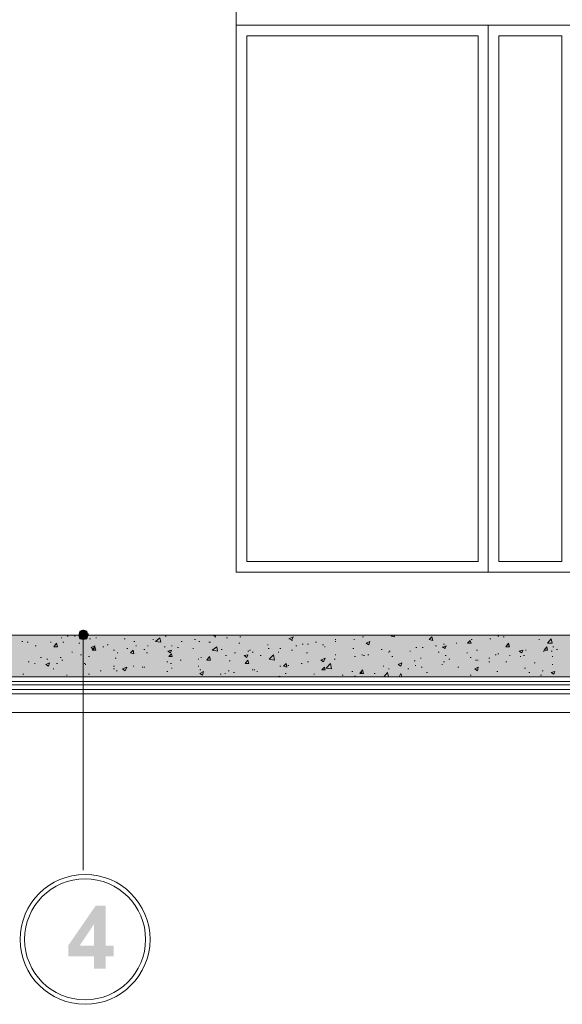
# Model space of a CAD drawing. Header units: millimetres. Extents: x -14047 to 49934, y -21523 to 14989.
# Tile 400 of 580: x 20601 to 20859, y 12309 to 12777. Entities that reach past the tile are written whole.
import ezdxf

# ---------------------------------------------------------------- set-up
doc = ezdxf.new("R2010")
doc.units = ezdxf.units.MM
doc.layers.add('C00-00-00', color=7, linetype='Continuous')
for name, color, linetype, true_color in [('C76-76-76', 7, 'Continuous', 0x767676), ('C98-98-98', 7, 'Continuous', 0x989898), ('C9C-9C-9C', 7, 'Continuous', 0x9c9c9c)]:
    doc.layers.add(name, color=color, linetype=linetype, true_color=true_color)

msp = doc.modelspace()

# ---------------------------------------------------------------- hatches: boundary and pattern name
at = {"layer": 'C00-00-00'}
h = msp.add_hatch(color=256, dxfattribs=at)
h.dxf.hatch_style = 2
h.paths.add_polyline_path([(20629.358, 12484.971), (20634.014, 12484.547), (20628.934, 12484.547)])
h = msp.add_hatch(color=256, dxfattribs=at)
h.dxf.hatch_style = 2
h.paths.add_polyline_path([(20628.934, 12484.547), (20634.014, 12484.547), (20629.358, 12484.547)])
h = msp.add_hatch(color=256, dxfattribs=at)
h.dxf.hatch_style = 2
h.paths.add_polyline_path([(20629.781, 12486.241), (20633.591, 12485.817), (20629.358, 12485.817)])
h = msp.add_hatch(color=256, dxfattribs=at)
h.dxf.hatch_style = 2
h.paths.add_polyline_path([(20629.358, 12485.817), (20633.591, 12485.394), (20629.358, 12485.394)])
h = msp.add_hatch(color=256, dxfattribs=at)
h.dxf.hatch_style = 2
h.paths.add_polyline_path([(20629.358, 12485.817), (20633.591, 12485.817), (20633.591, 12485.394)])
h = msp.add_hatch(color=256, dxfattribs=at)
h.dxf.hatch_style = 2
h.paths.add_polyline_path([(20629.358, 12485.394), (20634.014, 12484.971), (20629.358, 12484.971)])
h = msp.add_hatch(color=256, dxfattribs=at)
h.dxf.hatch_style = 2
h.paths.add_polyline_path([(20629.358, 12485.394), (20634.014, 12485.394), (20634.014, 12484.971)])
h = msp.add_hatch(color=256, dxfattribs=at)
h.dxf.hatch_style = 2
h.paths.add_polyline_path([(20629.358, 12484.971), (20634.014, 12484.971), (20634.014, 12484.547)])
h = msp.add_hatch(color=256, dxfattribs=at)
h.dxf.hatch_style = 2
h.paths.add_polyline_path([(20629.358, 12484.547), (20634.014, 12484.124), (20629.358, 12484.124)])
h = msp.add_hatch(color=256, dxfattribs=at)
h.dxf.hatch_style = 2
h.paths.add_polyline_path([(20629.358, 12484.547), (20634.014, 12484.547), (20634.014, 12484.124)])
h = msp.add_hatch(color=256, dxfattribs=at)
h.dxf.hatch_style = 2
h.paths.add_polyline_path([(20630.204, 12486.664), (20633.168, 12486.664), (20629.781, 12486.664)])
h = msp.add_hatch(color=256, dxfattribs=at)
h.dxf.hatch_style = 2
h.paths.add_polyline_path([(20629.781, 12486.664), (20633.168, 12486.241), (20629.781, 12486.241)])
h = msp.add_hatch(color=256, dxfattribs=at)
h.dxf.hatch_style = 2
h.paths.add_polyline_path([(20629.781, 12486.664), (20633.168, 12486.664), (20633.168, 12486.241)])
h = msp.add_hatch(color=256, dxfattribs=at)
h.dxf.hatch_style = 2
h.paths.add_polyline_path([(20629.781, 12486.241), (20633.591, 12486.241), (20633.591, 12485.817)])
h = msp.add_hatch(color=256, dxfattribs=at)
h.dxf.hatch_style = 2
h.paths.add_polyline_path([(20630.628, 12487.087), (20632.744, 12486.664), (20630.204, 12486.664)])
h = msp.add_hatch(color=256, dxfattribs=at)
h.dxf.hatch_style = 2
h.paths.add_polyline_path([(20631.051, 12487.087), (20632.321, 12487.087), (20630.628, 12487.087)])
h = msp.add_hatch(color=256, dxfattribs=at)
h.dxf.hatch_style = 2
h.paths.add_polyline_path([(20630.628, 12487.087), (20632.321, 12487.087), (20632.744, 12486.664)])
h = msp.add_hatch(color=256, dxfattribs=at)
h.dxf.hatch_style = 2
h.paths.add_polyline_path([(20631.474, 12487.087), (20631.898, 12487.087), (20631.051, 12487.087)])
h = msp.add_hatch(color=256, dxfattribs=at)
h.dxf.hatch_style = 2
h.paths.add_polyline_path([(20629.358, 12484.124), (20634.014, 12484.124), (20633.591, 12484.124)])
h = msp.add_hatch(color=256, dxfattribs=at)
h.dxf.hatch_style = 2
h.paths.add_polyline_path([(20629.358, 12484.124), (20633.591, 12483.701), (20629.358, 12483.701)])
h = msp.add_hatch(color=256, dxfattribs=at)
h.dxf.hatch_style = 2
h.paths.add_polyline_path([(20629.358, 12484.124), (20633.591, 12484.124), (20633.591, 12483.701)])
h = msp.add_hatch(color=256, dxfattribs=at)
h.dxf.hatch_style = 2
h.paths.add_polyline_path([(20629.358, 12483.701), (20633.591, 12483.277), (20629.358, 12483.277)])
h = msp.add_hatch(color=256, dxfattribs=at)
h.dxf.hatch_style = 2
h.paths.add_polyline_path([(20629.358, 12483.701), (20633.591, 12483.701), (20633.591, 12483.277)])
h = msp.add_hatch(color=256, dxfattribs=at)
h.dxf.hatch_style = 2
h.paths.add_polyline_path([(20629.358, 12483.277), (20633.591, 12483.277), (20629.781, 12483.277)])
h = msp.add_hatch(color=256, dxfattribs=at)
h.dxf.hatch_style = 2
h.paths.add_polyline_path([(20629.781, 12483.277), (20633.591, 12483.277), (20633.168, 12483.277)])
h = msp.add_hatch(color=256, dxfattribs=at)
h.dxf.hatch_style = 2
h.paths.add_polyline_path([(20629.781, 12483.277), (20633.168, 12482.854), (20629.781, 12482.854)])
h = msp.add_hatch(color=256, dxfattribs=at)
h.dxf.hatch_style = 2
h.paths.add_polyline_path([(20629.781, 12483.277), (20633.168, 12483.277), (20633.168, 12482.854)])
h = msp.add_hatch(color=256, dxfattribs=at)
h.dxf.hatch_style = 2
h.paths.add_polyline_path([(20629.781, 12482.854), (20632.744, 12482.854), (20630.204, 12482.854)])
h = msp.add_hatch(color=256, dxfattribs=at)
h.dxf.hatch_style = 2
h.paths.add_polyline_path([(20629.781, 12482.854), (20633.168, 12482.854), (20632.744, 12482.854)])
h = msp.add_hatch(color=256, dxfattribs=at)
h.dxf.hatch_style = 2
h.paths.add_polyline_path([(20630.204, 12482.854), (20632.321, 12482.431), (20630.628, 12482.431)])
h = msp.add_hatch(color=256, dxfattribs=at)
h.dxf.hatch_style = 2
h.paths.add_polyline_path([(20630.204, 12482.854), (20632.744, 12482.854), (20632.321, 12482.431)])
h = msp.add_hatch(color=256, dxfattribs=at)
h.dxf.hatch_style = 2
h.paths.add_polyline_path([(20630.628, 12482.431), (20631.898, 12482.431), (20631.051, 12482.431)])
h = msp.add_hatch(color=256, dxfattribs=at)
h.dxf.hatch_style = 2
h.paths.add_polyline_path([(20630.628, 12482.431), (20632.321, 12482.431), (20631.898, 12482.431)])
h = msp.add_hatch(color=256, dxfattribs=at)
h.dxf.hatch_style = 2
h.paths.add_polyline_path([(20631.051, 12482.431), (20631.898, 12482.431), (20631.474, 12482.431)])
h = msp.add_hatch(color=256, dxfattribs=at)
h.dxf.hatch_style = 2
h.paths.add_polyline_path([(20642.058, 12355.854), (20637.401, 12355.854), (20624.278, 12336.804), (20624.278, 12331.724), (20636.554, 12331.724), (20636.554, 12325.797), (20642.058, 12325.797), (20642.058, 12331.724), (20645.868, 12331.724), (20645.868, 12336.804), (20629.781, 12336.804), (20636.554, 12346.964)])
h = msp.add_hatch(color=256, dxfattribs=at)
h.dxf.hatch_style = 2
h.paths.add_polyline_path([(20642.058, 12355.854), (20636.554, 12346.964), (20636.554, 12336.804), (20629.781, 12336.804), (20642.058, 12336.804)])
at = {"layer": 'C9C-9C-9C'}
h = msp.add_hatch(color=256, dxfattribs=at)
h.dxf.hatch_style = 2
h.paths.add_polyline_path([(20584.484, 12484.547), (22216.434, 12464.651), (20584.484, 12464.651)])
h = msp.add_hatch(color=256, dxfattribs=at)
h.dxf.hatch_style = 2
h.paths.add_polyline_path([(20584.484, 12484.547), (22216.434, 12484.547), (22216.434, 12464.651)])

# ---------------------------------------------------------------- linework, layer by layer
at = {"layer": 'C00-00-00', "lineweight": 0}
for points in [[(21104.338, 12830.834), (21104.338, 12774.954), (20704.288, 12774.954), (20704.288, 12860.891), (21104.338, 12860.891)], [(20704.288, 12774.954), (20704.288, 12514.604), (20824.091, 12514.604), (20824.091, 12774.954)], [(20824.091, 12774.954), (20824.091, 12514.604), (20864.308, 12514.604), (20864.308, 12774.954)], [(20709.368, 12769.874), (20709.368, 12519.684), (20819.434, 12519.684), (20819.434, 12769.874)], [(20829.171, 12769.874), (20829.171, 12519.684), (20859.228, 12519.684), (20859.228, 12769.874)], [(20584.484, 12484.547), (20584.484, 12464.651), (22216.434, 12464.651), (22216.434, 12484.547)], [(20633.591, 12484.547), (20633.168, 12486.241), (20631.474, 12486.664), (20629.781, 12486.241), (20629.358, 12484.547), (20629.781, 12482.854), (20631.474, 12482.431), (20633.168, 12482.854)]]:
    msp.add_lwpolyline(points, close=True, dxfattribs=at)
for points in [[(20631.474, 12487.087), (20631.474, 12372.787)], [(20648.408, 12484.547), (21236.418, 12484.547)], [(23585.918, 12464.651), (19018.998, 12464.651)], [(23439.868, 12464.651), (19054.134, 12464.651)], [(23439.868, 12462.534), (19054.134, 12462.534)], [(23439.868, 12460.841), (19054.134, 12460.841)], [(23439.868, 12458.724), (19054.134, 12458.724)], [(23439.868, 12456.607), (19054.134, 12456.607)]]:
    msp.add_lwpolyline(points, dxfattribs=at)
for radius in [30.903, 28.787]:
    msp.add_circle((20632.321, 12339.767), radius, dxfattribs=at)
at = {"layer": 'C76-76-76', "lineweight": 0}
msp.add_lwpolyline([(20584.484, 13611.884), (20584.484, 12447.717), (22216.434, 12447.717), (22216.434, 13611.884)], close=True, dxfattribs=at)
at = {"layer": 'C98-98-98', "lineweight": 0}
for points in [[(20610.308, 12484.547), (20610.731, 12484.547)], [(20647.561, 12484.547), (20647.984, 12484.547)], [(20693.281, 12484.547), (20694.128, 12484.124)], [(20694.128, 12484.124), (20694.551, 12484.547)], [(20767.364, 12484.547), (20767.788, 12484.547)], [(20777.948, 12484.124), (20778.794, 12484.547)], [(20779.641, 12483.701), (20779.218, 12484.547)], [(20602.264, 12481.584), (20602.688, 12481.584)], [(20604.804, 12481.161), (20605.228, 12481.161)], [(20615.811, 12481.161), (20616.234, 12481.161)], [(20617.504, 12479.044), (20618.774, 12480.737)], [(20619.198, 12479.044), (20618.774, 12480.737)], [(20620.891, 12483.277), (20621.314, 12483.277)], [(20621.738, 12481.161), (20622.161, 12481.161)], [(20623.854, 12484.124), (20624.278, 12484.124)], [(20627.241, 12484.124), (20627.664, 12484.124)], [(20629.358, 12480.737), (20629.781, 12480.737)], [(20634.438, 12482.854), (20634.861, 12482.854)], [(20637.401, 12483.277), (20637.824, 12483.277)], [(20642.904, 12479.891), (20643.328, 12479.891)], [(20650.948, 12482.854), (20651.371, 12482.854)], [(20655.604, 12481.584), (20656.028, 12481.584)], [(20664.494, 12482.431), (20664.918, 12482.431)], [(20665.764, 12481.584), (20667.881, 12483.277)], [(20665.764, 12481.584), (20668.304, 12481.161)], [(20668.304, 12481.161), (20667.881, 12483.277)], [(20670.421, 12484.124), (20670.844, 12484.124)], [(20678.041, 12481.584), (20678.464, 12481.584)], [(20678.041, 12481.584), (20678.464, 12481.584)], [(20684.391, 12482.431), (20684.814, 12482.431)], [(20686.508, 12481.584), (20686.931, 12481.584)], [(20691.164, 12481.161), (20691.588, 12481.161)], [(20691.588, 12481.161), (20692.011, 12481.161)], [(20694.128, 12483.701), (20694.551, 12483.701)], [(20699.631, 12483.277), (20700.054, 12483.277)], [(20705.558, 12480.737), (20705.981, 12480.737)], [(20705.981, 12483.701), (20706.404, 12483.701)], [(20719.104, 12479.891), (20719.528, 12479.891)], [(20729.264, 12482.854), (20731.381, 12483.701)], [(20729.688, 12482.854), (20730.958, 12482.007)], [(20730.534, 12482.007), (20731.381, 12483.701)], [(20735.614, 12480.314), (20736.038, 12480.314)], [(20738.154, 12480.314), (20738.578, 12480.314)], [(20741.964, 12481.161), (20742.388, 12481.161)], [(20745.351, 12479.891), (20745.774, 12479.891)], [(20751.278, 12482.431), (20751.701, 12482.431)], [(20751.278, 12481.584), (20751.701, 12481.584)], [(20760.168, 12482.431), (20760.591, 12482.431)], [(20764.401, 12483.701), (20764.824, 12483.701)], [(20766.094, 12480.737), (20767.788, 12481.584)], [(20766.094, 12480.737), (20767.364, 12479.891)], [(20767.364, 12479.891), (20767.788, 12481.584)], [(20777.948, 12484.124), (20779.641, 12483.701)], [(20796.151, 12482.431), (20797.421, 12483.701)], [(20796.151, 12482.431), (20797.844, 12482.007)], [(20797.844, 12482.007), (20797.421, 12483.701)], [(20802.924, 12480.314), (20803.348, 12480.314)], [(20808.851, 12480.737), (20809.274, 12480.737)], [(20814.354, 12480.737), (20815.624, 12482.007)], [(20814.354, 12480.737), (20816.048, 12480.737)], [(20816.048, 12480.737), (20815.624, 12482.007)], [(20816.048, 12482.431), (20816.471, 12482.431)], [(20824.938, 12482.854), (20825.361, 12482.854)], [(20828.748, 12484.124), (20829.171, 12484.124)], [(20831.288, 12483.701), (20831.711, 12483.701)], [(20832.558, 12479.044), (20833.828, 12480.737)], [(20833.404, 12479.891), (20833.828, 12479.891)], [(20834.251, 12479.044), (20833.828, 12480.737)], [(20848.221, 12482.431), (20848.644, 12482.431)], [(20852.454, 12480.737), (20854.148, 12482.854)], [(20852.454, 12480.737), (20854.571, 12480.737)], [(20854.571, 12480.737), (20854.148, 12482.854)], [(20608.614, 12479.467), (20609.038, 12479.467)], [(20617.504, 12479.044), (20619.198, 12479.044)], [(20625.971, 12476.504), (20626.394, 12476.504)], [(20630.204, 12475.234), (20630.628, 12475.234)], [(20635.284, 12478.621), (20636.978, 12479.467)], [(20635.284, 12478.621), (20636.554, 12477.774)], [(20635.708, 12477.351), (20636.978, 12479.044)], [(20635.708, 12477.351), (20637.401, 12477.351)], [(20636.554, 12477.774), (20636.978, 12479.467)], [(20637.401, 12477.351), (20636.978, 12479.044)], [(20640.788, 12479.044), (20641.211, 12479.044)], [(20645.868, 12477.351), (20646.291, 12477.351)], [(20647.561, 12476.081), (20647.984, 12476.081)], [(20652.218, 12478.197), (20652.641, 12478.197)], [(20653.911, 12476.081), (20655.181, 12477.351)], [(20653.911, 12476.081), (20655.604, 12475.657)], [(20655.604, 12475.657), (20655.181, 12477.351)], [(20656.451, 12479.467), (20656.874, 12479.467)], [(20660.261, 12477.774), (20660.684, 12477.774)], [(20661.531, 12476.081), (20661.954, 12476.081)], [(20661.954, 12479.467), (20662.378, 12479.467)], [(20669.998, 12479.044), (20670.421, 12479.044)], [(20671.691, 12476.927), (20673.384, 12477.351)], [(20671.691, 12476.927), (20672.961, 12476.081)], [(20672.114, 12474.387), (20673.384, 12475.657)], [(20672.961, 12476.081), (20673.384, 12477.351)], [(20673.384, 12479.467), (20673.808, 12479.467)], [(20673.808, 12474.387), (20673.384, 12475.657)], [(20676.348, 12478.621), (20676.771, 12478.621)], [(20683.544, 12478.197), (20683.968, 12478.197)], [(20692.858, 12477.351), (20694.974, 12479.044)], [(20692.858, 12477.351), (20695.398, 12476.927)], [(20695.398, 12476.927), (20694.974, 12479.044)], [(20697.091, 12477.774), (20697.514, 12477.774)], [(20703.441, 12476.081), (20703.864, 12476.081)], [(20708.098, 12474.811), (20709.791, 12475.234)], [(20709.368, 12473.964), (20709.791, 12475.234)], [(20709.791, 12476.927), (20710.214, 12476.927)], [(20710.638, 12477.351), (20711.061, 12477.351)], [(20711.908, 12476.504), (20712.331, 12476.504)], [(20719.528, 12478.197), (20719.951, 12478.197)], [(20719.951, 12473.117), (20722.068, 12475.234)], [(20722.491, 12472.694), (20722.068, 12475.234)], [(20724.184, 12476.504), (20724.608, 12476.504)], [(20725.031, 12478.197), (20725.454, 12478.197)], [(20730.534, 12477.351), (20730.958, 12477.351)], [(20732.651, 12479.467), (20733.074, 12479.467)], [(20737.731, 12476.081), (20738.154, 12476.081)], [(20746.198, 12479.044), (20746.621, 12479.044)], [(20751.278, 12475.234), (20751.701, 12475.234)], [(20759.744, 12478.197), (20760.168, 12478.197)], [(20763.978, 12475.234), (20764.401, 12475.234)], [(20766.941, 12475.234), (20767.364, 12475.234)], [(20773.291, 12477.774), (20773.714, 12477.774)], [(20776.678, 12476.504), (20777.101, 12476.504)], [(20777.101, 12476.927), (20777.524, 12476.927)], [(20786.838, 12476.927), (20787.261, 12476.927)], [(20789.801, 12478.621), (20790.224, 12478.621)], [(20792.764, 12478.621), (20793.188, 12478.621)], [(20799.114, 12479.467), (20799.538, 12479.467)], [(20800.384, 12476.504), (20800.808, 12476.504)], [(20802.501, 12478.621), (20804.194, 12479.467)], [(20802.501, 12479.044), (20803.771, 12478.197)], [(20803.771, 12478.197), (20804.194, 12479.467)], [(20813.931, 12476.081), (20814.354, 12476.081)], [(20818.588, 12477.351), (20819.011, 12477.351)], [(20827.478, 12475.234), (20827.901, 12475.234)], [(20828.748, 12475.657), (20829.171, 12475.657)], [(20832.558, 12479.044), (20834.251, 12479.044)], [(20838.908, 12476.927), (20840.601, 12477.351)], [(20838.908, 12476.927), (20840.178, 12476.081)], [(20840.178, 12476.081), (20840.601, 12477.351)], [(20841.871, 12477.351), (20842.294, 12477.351)], [(20850.338, 12476.927), (20850.761, 12476.927)], [(20850.761, 12477.351), (20852.031, 12479.044)], [(20850.761, 12477.351), (20852.454, 12477.351)], [(20852.454, 12477.351), (20852.031, 12479.044)], [(20854.148, 12476.927), (20854.571, 12476.927)], [(20854.994, 12479.044), (20855.418, 12479.044)], [(20856.688, 12477.774), (20857.111, 12477.774)], [(20605.228, 12471.847), (20605.651, 12471.847)], [(20608.191, 12471.001), (20608.614, 12471.001)], [(20611.154, 12473.964), (20611.578, 12473.964)], [(20613.694, 12470.577), (20615.388, 12471.424)], [(20613.694, 12470.577), (20614.964, 12469.731)], [(20614.118, 12473.117), (20614.541, 12473.117)], [(20614.964, 12469.731), (20615.388, 12471.424)], [(20618.774, 12471.001), (20619.198, 12471.001)], [(20620.468, 12473.964), (20620.891, 12473.964)], [(20621.314, 12472.694), (20621.738, 12472.694)], [(20631.898, 12471.001), (20632.321, 12471.001)], [(20632.321, 12470.577), (20632.744, 12470.577)], [(20634.014, 12474.387), (20634.438, 12474.387)], [(20646.714, 12473.541), (20647.138, 12473.541)], [(20671.268, 12471.847), (20671.691, 12471.847)], [(20672.114, 12474.387), (20673.808, 12474.387)], [(20672.961, 12471.001), (20673.384, 12471.001)], [(20677.618, 12472.694), (20678.041, 12472.694)], [(20686.084, 12473.117), (20686.508, 12473.117)], [(20687.354, 12473.964), (20687.778, 12473.964)], [(20690.318, 12472.694), (20691.588, 12474.387)], [(20690.318, 12472.694), (20692.011, 12472.694)], [(20692.011, 12472.694), (20691.588, 12474.387)], [(20699.208, 12474.811), (20699.631, 12474.811)], [(20700.901, 12472.271), (20701.324, 12472.271)], [(20708.098, 12474.811), (20709.368, 12473.964)], [(20708.521, 12471.001), (20709.791, 12472.694)], [(20708.521, 12471.001), (20710.214, 12471.001)], [(20710.214, 12471.001), (20709.791, 12472.694)], [(20715.718, 12474.811), (20716.141, 12474.811)], [(20719.951, 12473.117), (20722.491, 12472.694)], [(20726.724, 12469.731), (20727.994, 12471.001)], [(20728.418, 12469.307), (20727.994, 12471.001)], [(20735.191, 12471.001), (20735.614, 12471.001)], [(20738.154, 12471.847), (20738.578, 12471.847)], [(20744.504, 12472.694), (20746.621, 12473.541)], [(20744.504, 12472.694), (20745.774, 12471.847)], [(20744.928, 12472.271), (20745.351, 12472.271)], [(20745.774, 12471.847), (20746.621, 12473.541)], [(20747.044, 12468.884), (20749.161, 12471.001)], [(20749.584, 12468.461), (20749.161, 12471.001)], [(20750.854, 12473.117), (20751.278, 12473.117)], [(20760.591, 12474.387), (20761.014, 12474.387)], [(20764.824, 12474.811), (20765.248, 12474.811)], [(20778.371, 12474.387), (20778.794, 12474.387)], [(20781.334, 12470.577), (20783.028, 12471.424)], [(20781.334, 12470.577), (20782.604, 12469.731)], [(20782.604, 12469.731), (20783.028, 12471.424)], [(20788.954, 12472.271), (20789.378, 12472.271)], [(20791.918, 12473.541), (20792.341, 12473.541)], [(20802.078, 12470.577), (20802.501, 12470.577)], [(20802.924, 12471.847), (20803.348, 12471.847)], [(20803.771, 12474.811), (20804.194, 12474.811)], [(20805.464, 12473.117), (20805.888, 12473.117)], [(20815.624, 12473.964), (20816.048, 12473.964)], [(20818.164, 12472.694), (20818.588, 12472.694)], [(20819.011, 12472.694), (20819.434, 12472.694)], [(20824.514, 12473.541), (20824.938, 12473.541)], [(20824.514, 12471.847), (20824.938, 12471.847)], [(20832.558, 12471.847), (20832.981, 12471.847)], [(20834.251, 12474.811), (20834.674, 12474.811)], [(20839.331, 12474.387), (20839.754, 12474.387)], [(20841.024, 12474.811), (20841.448, 12474.811)], [(20846.104, 12471.424), (20846.528, 12471.424)], [(20854.571, 12474.387), (20854.994, 12474.387)], [(20854.571, 12470.577), (20854.994, 12470.577)], [(20602.688, 12465.921), (20603.111, 12465.921)], [(20617.081, 12468.461), (20617.504, 12468.461)], [(20634.014, 12465.921), (20634.438, 12465.921)], [(20639.518, 12467.614), (20639.941, 12467.614)], [(20645.868, 12469.731), (20646.291, 12469.731)], [(20645.868, 12468.461), (20646.291, 12468.461)], [(20647.138, 12467.614), (20647.561, 12467.614)], [(20650.101, 12468.461), (20652.218, 12469.307)], [(20650.101, 12468.461), (20651.371, 12467.614)], [(20651.371, 12467.614), (20652.218, 12469.307)], [(20655.181, 12469.731), (20655.604, 12469.731)], [(20659.414, 12469.307), (20659.838, 12469.307)], [(20660.261, 12469.307), (20660.684, 12469.307)], [(20671.268, 12467.191), (20671.691, 12467.191)], [(20673.384, 12468.884), (20673.808, 12468.884)], [(20686.084, 12469.731), (20686.508, 12469.731)], [(20686.931, 12468.037), (20687.354, 12468.037)], [(20686.931, 12466.344), (20688.624, 12467.191)], [(20686.931, 12466.344), (20688.201, 12465.497)], [(20688.201, 12465.497), (20688.624, 12467.191)], [(20696.668, 12465.921), (20697.091, 12465.921)], [(20698.784, 12466.344), (20699.208, 12466.344)], [(20700.478, 12467.614), (20700.901, 12467.614)], [(20703.018, 12466.767), (20703.441, 12466.767)], [(20711.908, 12468.037), (20712.331, 12468.037)], [(20712.754, 12468.037), (20713.178, 12468.037)], [(20714.024, 12467.191), (20714.448, 12467.191)], [(20725.031, 12469.731), (20725.454, 12469.731)], [(20726.724, 12469.731), (20728.418, 12469.307)], [(20727.571, 12466.344), (20727.994, 12466.344)], [(20728.841, 12470.154), (20729.264, 12470.154)], [(20741.118, 12465.921), (20741.541, 12465.921)], [(20744.928, 12468.037), (20746.198, 12469.307)], [(20744.928, 12468.037), (20746.621, 12468.037)], [(20746.621, 12468.037), (20746.198, 12469.307)], [(20747.044, 12468.884), (20749.584, 12468.461)], [(20759.321, 12467.191), (20759.744, 12467.191)], [(20763.131, 12466.344), (20764.401, 12468.037)], [(20763.131, 12466.344), (20764.824, 12466.344)], [(20763.554, 12466.767), (20763.978, 12466.767)], [(20764.824, 12466.344), (20764.401, 12468.037)], [(20769.904, 12466.344), (20770.328, 12466.344)], [(20774.138, 12469.731), (20774.561, 12469.731)], [(20774.561, 12464.651), (20776.254, 12466.767)], [(20776.678, 12464.651), (20776.254, 12466.767)], [(20776.678, 12468.461), (20777.101, 12468.461)], [(20781.758, 12464.651), (20782.604, 12466.344)], [(20783.028, 12464.651), (20782.604, 12466.344)], [(20785.991, 12468.461), (20786.414, 12468.461)], [(20789.378, 12470.154), (20789.801, 12470.154)], [(20792.341, 12469.307), (20792.764, 12469.307)], [(20794.881, 12466.767), (20795.304, 12466.767)], [(20809.698, 12469.307), (20810.121, 12469.307)], [(20817.741, 12468.461), (20819.434, 12469.307)], [(20817.741, 12468.461), (20819.011, 12467.614)], [(20819.011, 12467.614), (20819.434, 12469.307)], [(20828.324, 12467.191), (20828.748, 12467.191)], [(20841.448, 12468.884), (20841.871, 12468.884)], [(20843.564, 12466.767), (20843.988, 12466.767)], [(20849.914, 12467.614), (20850.338, 12467.614)], [(20854.148, 12466.767), (20855.841, 12467.191)], [(20854.148, 12466.767), (20855.418, 12465.921)], [(20855.418, 12465.921), (20855.841, 12467.191)], [(20623.431, 12465.497), (20623.854, 12465.497)], [(20723.761, 12464.651), (20725.031, 12465.074)], [(20725.031, 12464.651), (20725.031, 12465.074)], [(20750.431, 12464.651), (20750.854, 12464.651)], [(20754.664, 12465.497), (20755.088, 12465.497)], [(20760.591, 12465.074), (20761.014, 12465.074)], [(20768.211, 12464.651), (20768.634, 12464.651)], [(20781.758, 12464.651), (20782.181, 12464.651)], [(20815.624, 12465.497), (20816.048, 12465.497)], [(20827.478, 12464.651), (20827.901, 12464.651)], [(20849.068, 12465.497), (20849.491, 12465.497)]]:
    msp.add_lwpolyline(points, dxfattribs=at)

doc.saveas('drawing.dxf')
